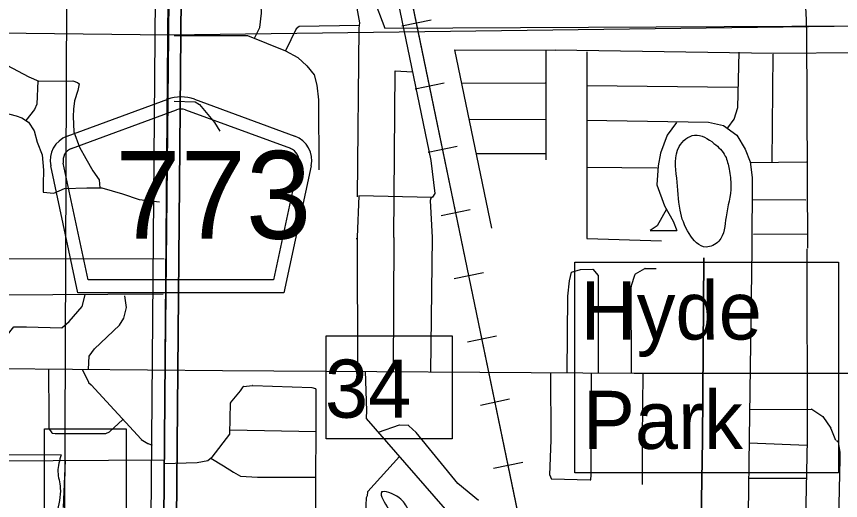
# Model space of a CAD drawing. Extents: x 408847 to 817539, y 923858 to 1151780.
# Drawn here: x 493482 to 499864, y 1080539 to 1084288 of the extents above; entities that cross this region are included whole.
import ezdxf

# ---------------------------------------------------------------- set-up
doc = ezdxf.new("R2010")
doc.units = 0
for name, color, linetype in [('County Route Divided Highway Outline and Fill', 7, 'Continuous'), ('County Routes Highway Center Lines', 7, 'Continuous'), ('Lakes and Ponds', 7, 'Continuous'), ('Level 12', 7, 'Continuous'), ('Level 39', 7, 'Continuous'), ('Level 43', 7, 'Continuous'), ('Level 8', 7, 'Continuous'), ('Local Roads Improved', 7, 'Continuous'), ('Local Roads Paved', 7, 'Continuous'), ('Masks for Road Features', 7, 'Continuous'), ('Masks for Text', 7, 'Continuous'), ('Narrow River Creek and Branch and Slough', 7, 'Continuous'), ('Quad Borders', 7, 'Continuous'), ('Railroads', 7, 'Continuous'), ('Roadshields County Roads', 7, 'Continuous'), ('Section Lines', 7, 'Continuous')]:
    doc.layers.add(name, color=color, linetype=linetype)

msp = doc.modelspace()

# ---------------------------------------------------------------- linework, layer by layer
at = {"layer": 'County Route Divided Highway Outline and Fill'}
for p, q in [((494568, 1085769.8), (494505.3, 1078336)), ((494668, 1085769), (494605.3, 1078335.2)), ((494768, 1085768.2), (494705.3, 1078334.3)), ((494705.3, 1078334.3), (494768, 1085768.2))]:
    msp.add_line(p, q, dxfattribs=at)
at = {"layer": 'County Routes Highway Center Lines'}
msp.add_line((494605.3, 1078335.2), (494668, 1085769), dxfattribs=at)
at = {"layer": 'Lakes and Ponds'}
for points in [[(499002.1, 1083105), (498972.1, 1083207.1), (498884, 1083305.2), (498733.8, 1083369.3), (498615.7, 1083281.2), (498595.7, 1083036.9), (498621.7, 1082788.7), (498691.8, 1082606.5), (498823.9, 1082502.4), (498922, 1082548.5), (498978.1, 1082736.6), (499016.1, 1082976.9), (499002.1, 1083105)], [(496555.6, 1080394.3), (496515.6, 1080470.4), (496445.5, 1080560.5), (496309.4, 1080602.5), (496363.4, 1080472.4), (496419.5, 1080360.3), (496537.3, 1080156.1), (496615.7, 1080074), (496689.8, 1079925.8), (496621.7, 1079685.6), (496511.6, 1079609.5), (496329.4, 1079507.4), (496247.3, 1079619.5), (496209.3, 1079741.6), (496091.2, 1079683.6), (496081.2, 1079467.4), (496151.2, 1079255.2), (496155.4, 1079219.8)]]:
    msp.add_spline(points, degree=3, dxfattribs=at)
at = {"layer": 'Level 12'}
msp.add_line((490233.7, 1080901.8), (493827.7, 1080893.9), dxfattribs=at)
msp.add_lwpolyline([(496310.3, 1080609.2), (496311.2, 1080608.7)], dxfattribs=at)
msp.add_spline([(493827.7, 1080893.9), (493803.6, 1080761.7), (493821.6, 1080635.6), (493778.8, 1080251.5), (493817.6, 1080137), (493819.6, 1079924.8), (493791.6, 1079720.6), (493773.6, 1079498.3), (493803.6, 1079364.2), (493845.7, 1079184), (493761.6, 1078849.6), (493745.6, 1078565.3), (493739.6, 1078477.2)], degree=3, dxfattribs=at)
at = {"layer": 'Level 8'}
msp.add_line((494668, 1085769), (494605.3, 1078335.2), dxfattribs=at)
at = {"layer": 'Local Roads Improved'}
for p, q in [((492362.7, 1081572.2), (495078.4, 1081545.3)), ((492362.7, 1081572.2), (495078.4, 1081545.3)), ((495078.4, 1081545.3), (498265.3, 1081524.6)), ((495078.4, 1081545.3), (498265.3, 1081524.6)), ((498265.3, 1081524.6), (501005.8, 1081524.8)), ((498265.3, 1081524.6), (501005.8, 1081524.8)), ((496447.7, 1080880.3), (496202.9, 1080609.7)), ((496197.7, 1080575.4), (496190.2, 1080560.5)), ((496201.9, 1080607.5), (496198.1, 1080576.7)), ((496189.8, 1080558.8), (496169.5, 1079989.3))]:
    msp.add_line(p, q, dxfattribs=at)
for centre, start, end in [((496194.1, 1080577.2), 333.44563, 352.87827), ((496205.9, 1080607), 137.87569, 172.87827), ((496193.8, 1080558.7), 153.44563, 177.95554)]:
    msp.add_arc(centre, 4, start, end, dxfattribs=at)
at = {"layer": 'Local Roads Paved'}
for p, q in [((496123.9, 1082891.6), (496137.2, 1084196.9)), ((499599.7, 1084160), (499609.6, 1082492.8)), ((497163, 1082649.2), (496877.5, 1084030.8)), ((496877.5, 1084030.8), (497654.3, 1084027.2)), ((497581.3, 1084027.8), (497581.3, 1083177.3)), ((497900, 1084013.9), (497898.7, 1082588.6)), ((499334.1, 1083160.3), (499344, 1083997.3)), ((497578, 1083771.8), (496931.7, 1083768.4)), ((499068.5, 1083738.2), (497898.7, 1083751.7)), ((496988.7, 1083492.8), (497581.3, 1083489.4)), ((497581.3, 1083223.8), (497044.3, 1083223.8)), ((498444.4, 1083114.2), (497895.8, 1083117.7)), ((499599.7, 1083160.3), (499168.1, 1083153.7)), ((499181.4, 1082871.4), (499596.3, 1082868.1)), ((498391.3, 1082629.3), (498595.8, 1082629.3)), ((496113.9, 1082567.9), (496118.1, 1082567.9)), ((496120.6, 1082579.4), (496122.2, 1081538.5)), ((496406.1, 1082576.1), (496399.4, 1081539.1)), ((496701.6, 1082576.1), (496688.8, 1081536.9)), ((497898.7, 1082588.6), (497898.7, 1082571.8)), ((497902.6, 1082567.8), (498477.9, 1082551.3)), ((499609.6, 1082602.4), (499191.3, 1082599)), ((499178.1, 1082486.1), (499158.1, 1081018.5)), ((499603.2, 1082489.3), (499607.4, 1081007.4)), ((493278.7, 1082414.5), (494627.4, 1082410.4)), ((498804.8, 1082418.9), (498794.5, 1081006.2)), ((498794.5, 1081006.2), (498804.8, 1082418.9)), ((498242.3, 1082196), (498274.7, 1082293.2)), ((498276.6, 1082295.5), (498348.8, 1082335.6)), ((498350.7, 1082336.1), (498436.6, 1082336.1)), ((498246.2, 1081524.8), (498242.1, 1082194.7)), ((494619.2, 1082137.2), (493278.7, 1082128.9)), ((493729.8, 1081558.7), (493733.8, 1081181)), ((493991.9, 1081556.1), (494038.8, 1081455.5)), ((496181.6, 1081540.7), (496193.9, 1081234.4)), ((497617.5, 1081529.7), (497619.8, 1081009.3)), ((497934.4, 1081005.2), (497935.9, 1081527.2)), ((498333.1, 1081524.6), (498328.7, 1081018.5)), ((494039.6, 1081454.3), (494059.5, 1081434.5)), ((494059.6, 1081434.3), (494447.3, 1081013.8)), ((495217.5, 1081389.7), (495236.8, 1081420.5)), ((495239.8, 1081422.4), (495311.1, 1081430.3)), ((495311.7, 1081430.3), (495768.6, 1081414)), ((495769.4, 1081413.9), (495798.6, 1081406.6)), ((495801.7, 1081402.7), (495797.6, 1080331.1)), ((495140.7, 1081296.5), (495217.2, 1081389.3)), ((495135.7, 1081055.6), (495139.7, 1081294.1)), ((496193.9, 1081233.9), (496189.9, 1081178.6)), ((499161.2, 1081243.3), (499639.3, 1081247.5)), ((499641.5, 1081246.8), (499726.7, 1081190)), ((493732.6, 1081181), (493732.6, 1081100.4)), ((494203, 1081071.1), (494306.8, 1081166.2)), ((496190.9, 1081175.7), (496871.9, 1080392.3)), ((499727.8, 1081188.9), (499789.2, 1081098.9)), ((493733.3, 1081098.2), (493756.2, 1081063.9)), ((495136.2, 1081087.1), (495800.4, 1081074.8)), ((496446.5, 1081123.5), (496283.8, 1081066.5)), ((496519.3, 1081119.8), (496448, 1081123.7)), ((496577.8, 1081066.7), (496521.8, 1081118.7)), ((499789.6, 1081098.1), (499826.7, 1081007.4)), ((493758.9, 1081062.1), (493781.3, 1081058.4)), ((494174.7, 1081058.7), (494201.9, 1081070.3)), ((494448.1, 1081013.1), (494500.4, 1080980.9)), ((494997.1, 1080874.9), (495134.9, 1081053.2)), ((496900.5, 1080670.4), (496578.1, 1081066.3)), ((497619.8, 1081009.3), (497611.7, 1080736.3)), ((498328.7, 1081018.5), (498328.7, 1080662.9)), ((499158.1, 1081018.5), (499150, 1080440.3)), ((494501.1, 1080980.5), (494533.5, 1080968.4)), ((497934.4, 1080735.7), (497934.4, 1081005.2)), ((498794.5, 1081006.2), (498765.6, 1079211.4)), ((498765.6, 1079211.4), (498794.5, 1081006.2)), ((499157.7, 1080985.8), (499606.5, 1080968.9)), ((499607.4, 1081007.4), (499579, 1079719)), ((499846.8, 1080994.9), (499832.3, 1081002.1)), ((499860.8, 1080912.5), (499848.9, 1080991.9)), ((499860.9, 1080863.2), (499860.9, 1080911.9)), ((491921.7, 1080840.7), (494626.5, 1080854.3)), ((493859.5, 1080850.5), (493843, 1080486.1)), ((494626.3, 1080827), (494882, 1080833.5)), ((494882.7, 1080833.6), (494963.2, 1080849.7)), ((494964.8, 1080850.4), (494996.3, 1080874.1)), ((494988.6, 1080866.3), (495086.6, 1080809.1)), ((499844.6, 1080041.5), (499860.9, 1080863.1)), ((495086.7, 1080809), (495164.3, 1080760)), ((495164.3, 1080760), (495216.6, 1080727.8)), ((495218.4, 1080727.2), (495348, 1080719.1)), ((495348.3, 1080719.1), (495799.1, 1080719.1)), ((497612, 1080734.6), (497622.9, 1080709.2)), ((497626.5, 1080706.8), (497926.7, 1080698.8)), ((497930.8, 1080702.3), (497934.4, 1080735.2)), ((499158.1, 1080711.9), (499600.9, 1080711.9)), ((497060, 1080539.3), (496901.1, 1080669.8))]:
    msp.add_line(p, q, dxfattribs=at)
for points in [[(499400, 1086210.8), (499387.4, 1084926.6), (499396.7, 1084824.8), (499456.8, 1084639.6), (499577.1, 1084422), (499595.7, 1084329.4), (499600.3, 1084158.1)], [(496333.1, 1084907.6), (496691.6, 1083173.9), (496721.5, 1082918.2), (496704.9, 1082888.3), (496691.6, 1082881.7), (496685, 1082861.7), (496701.6, 1082576.1)], [(495325.9, 1084119.2), (495367, 1084201.6), (495380.3, 1084314.5), (495380.3, 1084314.5), (495373.7, 1084434), (495373.7, 1084434), (495377, 1084460.6), (495393.6, 1084467.3), (495406.9, 1084473.9), (495416.8, 1084477.2), (495430.1, 1084480.5), (495430.1, 1084480.5), (495469.9, 1084480.5), (495576.2, 1084480.5)], [(496137.2, 1084196.9), (496141.3, 1084240.1), (496100.7, 1084469.2), (495579.5, 1084482.5)], [(496139.1, 1084217), (495672.5, 1084210.2), (495649.2, 1084193.6), (495566.2, 1084020.9)], [(494703.1, 1084141.8), (495270.7, 1084141.8), (495566.2, 1084020.9)], [(493220.5, 1084056.1), (493290.2, 1083979.7), (493406.4, 1083910), (493579, 1083820.3), (493655.4, 1083787.1), (493917.6, 1083790.4), (493954.1, 1083777.1), (493967.4, 1083767.2), (493957.5, 1083714), (493930.9, 1083634.3), (493924.3, 1083571.2), (493920.9, 1083514.7)], [(495566.2, 1084020.9), (495662.5, 1083971), (495732.2, 1083904.6), (495788.6, 1083834.9), (495808.6, 1083755.2), (495821.8, 1083642.2), (495825.2, 1083100.9)], [(500409.7, 1083980.7), (500011.3, 1084007.2), (499344, 1084000.6), (497654.3, 1084027.2)], [(498992.2, 1083426), (499041.9, 1083492.4), (499068.5, 1083582.1), (499078.5, 1084010.6)], [(491886, 1083893.4), (491922.5, 1083843.6), (491955.7, 1083777.1), (491972.3, 1083710.7), (491992.2, 1083644.3), (492028.7, 1083607.7), (492075.2, 1083581.2), (492174.8, 1083538), (492324.2, 1083538), (492506.8, 1083531.4), (493034.6, 1083531.4), (493366.6, 1083534.7), (493429.6, 1083531.4), (493479.4, 1083518.9), (493522.6, 1083502.8), (493575.7, 1083468.6), (493618.9, 1083402.2), (493642.1, 1083315.8)], [(496406.1, 1082576.1), (496416.1, 1083868.1), (496549.7, 1083860.2)], [(493648.7, 1083790.4), (493638.8, 1083607.7), (493622.2, 1083567.9), (493554, 1083482.6)], [(494704.8, 1083631.4), (494866.2, 1083627.3), (494899.3, 1083606.6), (495015.1, 1083465.9), (495056.5, 1083399.6)], [(493920.9, 1083514.7), (493927.6, 1083395.5), (493970.7, 1083276)], [(497897.5, 1083486), (498842.8, 1083469.2), (498959, 1083442.6), (499061.9, 1083369.6), (499124.9, 1083260), (499164.8, 1083163.6), (499181.4, 1083040.8), (499178.1, 1082486.1)], [(498593.8, 1083466.2), (498520.8, 1083369.9), (498471, 1083230.4), (498451, 1083130.8), (498441.1, 1082984.6), (498500.8, 1082821.9), (498567.2, 1082702.3), (498595.8, 1082629.3)], [(493642.1, 1083315.8), (493680, 1083217.5), (493692.4, 1083097.5), (493688.3, 1082989.9), (493688.3, 1082927.8), (493771, 1082919.5), (493853.8, 1082956.7), (494027.5, 1082960.9), (494143.4, 1082960.9), (494304.7, 1082915.3), (494433, 1082869.8), (494590.2, 1082853.3)], [(493970.7, 1083276), (494019.3, 1083188.5), (494073.1, 1083093.3), (494122.7, 1083023), (494126.8, 1082960.9)], [(496698.2, 1082885), (496133.9, 1082898.3), (496120.6, 1082579.4)], [(498515.8, 1082795), (498444.4, 1082665.8), (498391.3, 1082629.3)], [(497748.1, 1081528), (497752.3, 1082120.8), (497764.7, 1082240.9), (497781.2, 1082307.1), (497851.6, 1082327.8), (497946.7, 1082331.9), (497988.1, 1082282.3), (497988.1, 1082129.1), (497988.1, 1081526.4)], [(493300.1, 1081562.9), (493320.1, 1081702.6), (493402.8, 1081810.2), (493460.7, 1081884.7), (493560, 1081884.7), (493833.1, 1081876.4), (493891, 1081926.1), (493990.3, 1082042), (494015.1, 1082133)], [(494039.7, 1081555.6), (494044.1, 1081657), (494085.5, 1081715), (494279.9, 1081897.1), (494313, 1081950.9), (494333.7, 1082033.7), (494321.3, 1082124.8)], [(493782, 1081058.3), (493806.2, 1081058.3), (494173.1, 1081058.3)]]:
    msp.add_lwpolyline(points, dxfattribs=at)
for centre, start, end in [((497902.7, 1082571.8), 180, 268.36266), ((498278.5, 1082292), 119.06594, 161.57306), ((498350.7, 1082332.1), 90, 119.06594), ((498246.1, 1082194.7), 161.57306, 180.3526), ((494042.4, 1081457.2), 205.00666, 224.98665), ((494056.6, 1081431.6), 42.67297, 44.98665), ((495240.2, 1081418.4), 96.34312, 148.00662), ((495311.5, 1081426.3), 87.95364, 96.34312), ((495768.4, 1081410), 75.95747, 87.95364), ((495797.7, 1081402.7), 359.78225, 75.95747), ((495214.1, 1081391.8), 320.45344, 328.00662), ((495143.7, 1081294), 140.45344, 179.02943), ((496189.9, 1081234.2), 355.91628, 2.28954), ((499639.3, 1081243.5), 56.29761, 90.50727), ((496193.9, 1081178.3), 175.91628, 221.00325), ((499724.5, 1081186.7), 34.27445, 56.29761), ((493736.6, 1081100.4), 180, 213.67774), ((496447.8, 1081119.7), 86.81869, 109.29838), ((496519.1, 1081115.8), 47.10778, 86.81869), ((499785.9, 1081096.6), 22.23967, 34.27445), ((493759.5, 1081066.1), 213.67774, 260.53335), ((493782, 1081062.3), 260.53335, 270), ((494173.1, 1081062.3), 270, 293.20826), ((494200.3, 1081074), 293.20826, 312.52375), ((494450.2, 1081016.5), 222.67297, 238.38058), ((495131.7, 1081055.7), 322.31868, 359.02943), ((496575, 1081063.8), 39.14743, 47.10778), ((494502.5, 1080984.3), 238.38058, 249.43517), ((499845, 1080991.3), 8.52685, 63.42427), ((499856.9, 1080911.9), 0, 8.52685), ((494881.9, 1080837.5), 271.46949, 281.31507), ((494962.4, 1080853.6), 281.31507, 306.88272), ((494993.9, 1080877.3), 306.88272, 322.31868), ((499856.9, 1080863.2), 358.86611, 0), ((495084.6, 1080805.6), 57.7123, 59.73194), ((495166.4, 1080763.4), 237.7123, 238.38058), ((495218.6, 1080731.2), 238.38058, 266.422), ((495348.3, 1080723.1), 266.422, 270), ((497615.7, 1080736.2), 178.29098, 203.18892), ((497626.6, 1080710.8), 203.18892, 268.47176), ((497926.8, 1080702.8), 268.47176, 353.66274), ((497930.4, 1080735.7), 353.66274, 0), ((496903.6, 1080672.9), 219.14743, 230.61759)]:
    msp.add_arc(centre, 4, start, end, dxfattribs=at)
at = {"layer": 'Masks for Road Features'}
msp.add_lwpolyline([(495880.6, 1081815.4), (496856.3, 1081815.4), (496856.3, 1081016.6), (495880.6, 1081016.6)], close=True, dxfattribs=at)
at = {"layer": 'Masks for Text'}
for points in [[(497806.1, 1082384.1), (499848.7, 1082384.1), (499848.7, 1080754.3), (497806.1, 1080754.3)], [(494330.7, 1078301.5), (493698.3, 1078301.5), (493698.3, 1081095.7), (494330.7, 1081095.7)]]:
    msp.add_lwpolyline(points, close=True, dxfattribs=at)
at = {"layer": 'Narrow River Creek and Branch and Slough'}
for p, q in [((496153.2, 1084672.6), (496335.4, 1084198.1)), ((496335.4, 1084198.1), (503078.2, 1084230.1))]:
    msp.add_line(p, q, dxfattribs=at)
msp.add_spline([(486723.1, 1073260.8), (486698, 1073347), (486670.2, 1073486.2), (486689.7, 1073674.8), (486669.6, 1074009.1), (486603.6, 1074303.3), (486709.7, 1074593.5), (486871.8, 1074961.8), (486885.8, 1075338.1), (486949.9, 1075628.4), (487035.9, 1075956.6), (487058, 1076212.8), (487150, 1076403), (487350.2, 1076681.2), (487398.2, 1076867.4), (487294.2, 1077033.5), (487196.1, 1077165.6), (487122, 1077311.7), (487192.1, 1077405.8), (487388.2, 1077596), (487524.3, 1077836.1), (487656.4, 1078076.3), (487860.6, 1078456.6), (488068.8, 1078718.9), (488232.9, 1078965.1), (488375, 1079183.2), (488625.2, 1079495.5), (488883.4, 1079763.7), (489079.6, 1079893.8), (489345.8, 1080045.9), (489523.9, 1080238.1), (489860.2, 1080616.4), (490032.3, 1080894.6), (490402.6, 1081290.9), (490574.8, 1081607.2), (490716.9, 1081963.5), (490869, 1082353.8), (490951.1, 1082668), (491067.2, 1083110.4), (491177.3, 1083486.7), (491319.4, 1083841), (491513.5, 1084137.2), (491679.7, 1084427.5), (491833.8, 1084707.7), (492074, 1084963.9), (492312.2, 1085234.1), (492384.2, 1085326.2), (492382.2, 1085474.3), (492258.1, 1086028.7), (492144, 1086283), (492056, 1086559.2), (492104, 1086869.4), (492230.1, 1086981.5), (492606.4, 1087235.7), (492778.6, 1087439.9), (492914.7, 1087652.1), (493152.9, 1087926.3), (493375, 1088010.3), (493629.2, 1087996.3), (493805.4, 1087974.3), (493907.5, 1087984.3)], degree=3, dxfattribs=at)
at = {"layer": 'Quad Borders'}
msp.add_line((493776.8, 1060493), (493958.9, 1105932.5), dxfattribs=at)
msp.add_line((493776.8, 1060493), (493958.9, 1105932.5), dxfattribs=at)
at = {"layer": 'Railroads'}
for p, q in [((501512.6, 1060426.3), (495655.5, 1088705.6)), ((496467.8, 1084216.6), (496693, 1084263.2)), ((496569.2, 1083727), (496794.4, 1083773.6)), ((496670.6, 1083237.4), (496895.8, 1083284)), ((496772, 1082747.8), (496997.2, 1082794.4)), ((496873.4, 1082258.1), (497098.6, 1082304.8)), ((496974.8, 1081768.5), (497200, 1081815.2)), ((497076.2, 1081278.9), (497301.5, 1081325.6)), ((497177.6, 1080789.3), (497402.9, 1080836))]:
    msp.add_line(p, q, dxfattribs=at)
msp.add_lwpolyline([(510079.2, 1019797.2), (501500.3, 1060485.3), (501512.6, 1060426.3), (495655.5, 1088705.6), (495655.5, 1088705.6), (495297.5, 1089286.4), (494680.1, 1089502.7), (494680.1, 1089502.7), (486588.8, 1089533.8), (486588.8, 1089533.8), (485948.3, 1089769.1), (485607.8, 1090360.4), (485592.6, 1090534.9), (485592.6, 1090534.9), (485598.8, 1095821.6), (485577.9, 1096140.9), (484280, 1105896.4), (484264.6, 1106103.9), (484317, 1113718.1)], dxfattribs=at)
at = {"layer": 'Roadshields County Roads'}
for p, q in [((493873.9, 1083360.2), (494653.3, 1083646.6)), ((494860.2, 1083646.6), (495638.2, 1083360.7)), ((493908.4, 1083266.4), (494722.2, 1083565.4)), ((494791.2, 1083565.4), (495603.7, 1083266.9)), ((493957.8, 1082148.4), (493747.3, 1083130.6)), ((494038.7, 1082248.4), (493845.1, 1083151.5)), ((495667, 1083152), (495473.3, 1082248.4)), ((495764.8, 1083131.1), (495554.1, 1082148.4)), ((495473.3, 1082248.4), (494038.7, 1082248.4)), ((495554.1, 1082148.4), (493957.8, 1082148.4))]:
    msp.add_line(p, q, dxfattribs=at)
for centre, radius, start, end in [((494756.7, 1083365), 300, 69.82698, 110.17301), ((494756.7, 1083471.5), 100, 69.82699, 110.17298), ((493942.8, 1083172.5), 200, 110.17298, 192.09989), ((495569.2, 1083173), 200, 347.90009, 69.82701), ((493942.8, 1083172.5), 100, 110.17298, 192.09989), ((495569.2, 1083173), 100, 347.90009, 69.82699)]:
    msp.add_arc(centre, radius, start, end, dxfattribs=at)
at = {"layer": 'Section Lines'}
for p, q in [((494661.4, 1084143.3), (494717.7, 1089712.6)), ((494661.4, 1084143.3), (489344.5, 1084205.7)), ((500020.7, 1084213.2), (494661.4, 1084143.6)), ((494600.2, 1078099), (494661.4, 1084143.6))]:
    msp.add_line(p, q, dxfattribs=at)

# ---------------------------------------------------------------- texts
at = {"layer": 'Level 39'}
for s, p in [('Hyde', (497850.9, 1081786)), ('Park', (497870.6, 1080938.8))]:
    msp.add_text(s, height=450, rotation=359.99997, dxfattribs=at).set_placement(p)
at = {"layer": 'Level 43'}
msp.add_text('34', height=450, rotation=359.99997, dxfattribs=at).set_placement((495871.5, 1081180.6))
at = {"layer": 'Roadshields County Roads'}
msp.add_text('773', height=680, dxfattribs=at).set_placement((494248.5, 1082566.7))

doc.saveas('drawing.dxf')
